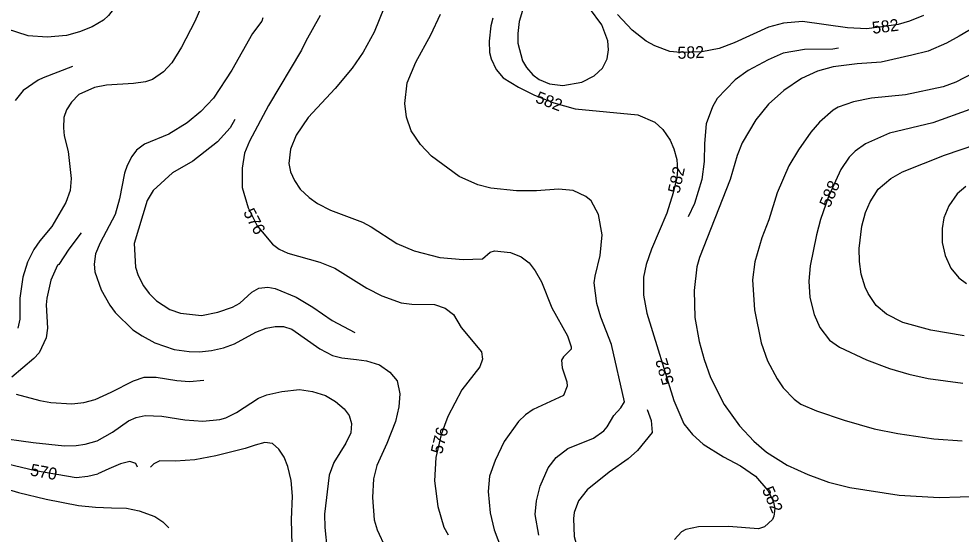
# Model space of a CAD drawing. Extents: x -709418 to -703832, y -1161719 to -1157826.
# Drawn here: x -706345 to -705716, y -1158840 to -1158495 of the extents above; entities that cross this region are included whole.
import ezdxf

# ---------------------------------------------------------------- set-up
doc = ezdxf.new("R2010")
doc.units = 0
for name, color, linetype in [('120_vrstevnice hlavní', 7, 'Continuous'), ('121_vrstevnice hlavní_popis', 7, 'Continuous'), ('122_vrstevnice základní', 7, 'Continuous'), ('124_vrstevnice doplňková', 7, 'Continuous')]:
    doc.layers.add(name, color=color, linetype=linetype)

msp = doc.modelspace()

# ---------------------------------------------------------------- linework, layer by layer
at = {"layer": '120_vrstevnice hlavní'}
for points in [[(-706261.93, -1158443.07), (-706266.65, -1158452.94), (-706271.08, -1158466.67), (-706279.52, -1158486.12), (-706284.96, -1158493.27), (-706288.25, -1158496.27), (-706295.83, -1158500.71), (-706304.41, -1158504.14), (-706312.99, -1158506.57), (-706325.86, -1158507.72), (-706338.73, -1158506.86), (-706360.18, -1158499.85)], [(-705956.74, -1158653.45), (-705955.45, -1158639.72), (-705957.88, -1158625.99), (-705962.75, -1158616.98), (-705966.32, -1158613.97), (-705974.9, -1158610.11), (-705984.63, -1158609.26), (-705999.22, -1158610.4), (-706012.66, -1158610.4), (-706029.82, -1158608.4), (-706038.4, -1158606.25), (-706050.99, -1158600.82), (-706069.44, -1158587.23), (-706076.73, -1158579.36), (-706082.88, -1158570.21), (-706086.03, -1158561.06), (-706087.17, -1158551.91), (-706085.6, -1158538.18), (-706079.73, -1158524.45), (-706069.86, -1158506.14), (-706063.29, -1158492.41)], [(-705713.76, -1158707.08), (-705736.07, -1158703.36), (-705754.66, -1158698.21), (-705765.53, -1158692.63), (-705772.4, -1158686.91), (-705777.83, -1158678.9), (-705779.83, -1158674.61), (-705782.55, -1158666.03), (-705783.69, -1158657.45), (-705783.84, -1158648.87), (-705781.98, -1158633.85), (-705779.55, -1158624.7), (-705776.54, -1158617.55), (-705771.11, -1158609.11), (-705762.81, -1158602.1), (-705754.95, -1158597.53), (-705726.92, -1158586.37), (-705694.88, -1158575.5)], [(-705997.79, -1158840.22), (-706000.22, -1158826.49), (-705999.36, -1158817.34), (-705996.93, -1158807.47), (-705991.49, -1158795.31), (-705986.2, -1158788.45), (-705978.34, -1158782.44), (-705961.17, -1158775.44), (-705954.31, -1158770.57), (-705952.02, -1158768), (-705947.59, -1158760.42), (-705942.87, -1158755.13), (-705940.58, -1158751.12), (-705949.16, -1158712.94), (-705956.31, -1158694.63), (-705959.03, -1158685.48), (-705960.74, -1158671.75), (-705960.17, -1158667.18), (-705956.74, -1158653.45)], [(-706162.33, -1158846.88), (-706162.76, -1158829.7), (-706162.17, -1158814.25), (-706162.97, -1158803.77), (-706165.26, -1158794.46), (-706167.63, -1158788.26), (-706171.21, -1158782.75), (-706175.49, -1158779.12), (-706180.64, -1158778.41), (-706187.17, -1158780.09), (-706193.71, -1158782.3), (-706213.26, -1158787.25), (-706227.35, -1158789.93), (-706240.24, -1158790.72), (-706250.71, -1158790.67), (-706254.67, -1158792.54), (-706256.92, -1158794.94)], [(-706352.49, -1158792.62), (-706333.79, -1158797.01), (-706306.66, -1158801.63), (-706298.75, -1158800.81), (-706292.22, -1158799.3)], [(-706265.59, -1158794.82), (-706266.77, -1158792.39), (-706270.88, -1158791), (-706276.9, -1158792.52), (-706284.82, -1158795.9), (-706292.22, -1158799.3)]]:
    msp.add_lwpolyline(points, dxfattribs=at)
at = {"layer": '122_vrstevnice základní'}
for points in [[(-706093.89, -1158470.1), (-706107.76, -1158504.43), (-706115.06, -1158517.58), (-706122.35, -1158528.31), (-706133.79, -1158541.9), (-706151.81, -1158561.35), (-706159.82, -1158573.07), (-706163.54, -1158582.51), (-706164.54, -1158591.95), (-706163.4, -1158597.67), (-706160.82, -1158603.39), (-706156.96, -1158609.11), (-706150.95, -1158614.83), (-706145.38, -1158618.69), (-706136.8, -1158623.27), (-706115.34, -1158631.28), (-706109.62, -1158634.28), (-706092.46, -1158645.44), (-706081.02, -1158650.44), (-706063.86, -1158654.73), (-706048.13, -1158656.16), (-706035.26, -1158655.74), (-706030.11, -1158651.3)], [(-706220.03, -1158480.11), (-706227.32, -1158497.28), (-706236.19, -1158514.44), (-706242.77, -1158524.73), (-706248.35, -1158530.74), (-706255.64, -1158535.89), (-706260.36, -1158537.46), (-706268.37, -1158538.61), (-706286.39, -1158539.75), (-706294.4, -1158541.18), (-706304.84, -1158546.04), (-706309.7, -1158551.05), (-706312.99, -1158556.2), (-706314.85, -1158561.35), (-706315.13, -1158568.21), (-706314.56, -1158573.65), (-706311.84, -1158583.94), (-706309.84, -1158601.96), (-706310.56, -1158609.97), (-706313.42, -1158617.98), (-706322.86, -1158634), (-706330.86, -1158643.58), (-706334.87, -1158649.58), (-706339.02, -1158658.02), (-706342.16, -1158668.03), (-706344.17, -1158682.05), (-706344.31, -1158696.06), (-706345.6, -1158702.07)], [(-706143.8, -1158493.27), (-706153.24, -1158510.29), (-706156.24, -1158516.3)], [(-705740.99, -1158493.21), (-705750.25, -1158496.93), (-705757.8, -1158499.29), (-705767.25, -1158500.56), (-705778.69, -1158502), (-705791.56, -1158501.42), (-705821.59, -1158497.13), (-705834.46, -1158498.42), (-705844.47, -1158500.99), (-705867.36, -1158511.43), (-705877.37, -1158515.15), (-705888.81, -1158517.44), (-705903.11, -1158518.01), (-705910.26, -1158517.16), (-705920.27, -1158513.44), (-705925.99, -1158510.29), (-705935.43, -1158503), (-705945.16, -1158492.56)], [(-706181.99, -1158494.84), (-706182.7, -1158496.99), (-706188.85, -1158505.29), (-706202.58, -1158529.6), (-706214.88, -1158548.48), (-706223.32, -1158557.2), (-706232.61, -1158564.92), (-706244.63, -1158572.36), (-706260.93, -1158579.22), (-706266.22, -1158583.08), (-706269.51, -1158587.37), (-706272.66, -1158593.38), (-706274.23, -1158598.53), (-706277.66, -1158615.69), (-706280.52, -1158625.99), (-706290.53, -1158645.01), (-706293.68, -1158652.3), (-706294.54, -1158659.17), (-706294.11, -1158664.32), (-706289.96, -1158676.33), (-706284.1, -1158686.63), (-706280.52, -1158691.63), (-706268.8, -1158703.07), (-706262.65, -1158707.22), (-706254.07, -1158711.8), (-706241.2, -1158716.23), (-706231.18, -1158717.66), (-706224.32, -1158717.8), (-706216.31, -1158716.95), (-706208.3, -1158715.23), (-706200.86, -1158712.37), (-706186.71, -1158704.65), (-706179.7, -1158702.07), (-706173.69, -1158700.78), (-706168.26, -1158700.93), (-706162.54, -1158702.64), (-706143.95, -1158715.8), (-706135.49, -1158720.23), (-706129.32, -1158721.8), (-706119.38, -1158722.88), (-706112.86, -1158723.77), (-706104.13, -1158726.39), (-706097.12, -1158731.4), (-706092.34, -1158737.25), (-706090.5, -1158745.77), (-706091.23, -1158754.51), (-706093.51, -1158764.28), (-706099.24, -1158779), (-706105.83, -1158793.72), (-706108.11, -1158802.63), (-706108.68, -1158814.98), (-706107.76, -1158829.93)], [(-706028.39, -1158494.99), (-706029.82, -1158500.14), (-706030.97, -1158510.43), (-706030.54, -1158517.87), (-706029.54, -1158522.16), (-706026.1, -1158529.31), (-706021.53, -1158534.89), (-706011.37, -1158541.04), (-706000.65, -1158546.47), (-705987.78, -1158551.62), (-705973.47, -1158555.62), (-705931.71, -1158559.49), (-705920.27, -1158564.49), (-705914.84, -1158569.35), (-705909.97, -1158576.51), (-705907.54, -1158582.23), (-705905.69, -1158589.38), (-705905.11, -1158596.53)], [(-705702.98, -1158498.76), (-705717.05, -1158506.9), (-705725.46, -1158511.65), (-705737.81, -1158517.06), (-705748.66, -1158519.59), (-705769.25, -1158524.31), (-705785.27, -1158525.45), (-705801.29, -1158527.45), (-705811.58, -1158530.46), (-705822.31, -1158535.32), (-705834.04, -1158543.18), (-705844.33, -1158552.48), (-705852.91, -1158562.78), (-705861.92, -1158578.22), (-705865.21, -1158586.8), (-705869.93, -1158602.82), (-705890.53, -1158654.88), (-705892.24, -1158661.03), (-705893.96, -1158676.9), (-705893.53, -1158694.92), (-705890.67, -1158710.94), (-705887.38, -1158722.95), (-705883.09, -1158734.96), (-705874.08, -1158752.98), (-705863.78, -1158767.29), (-705854.2, -1158777.44), (-705845.62, -1158784.73), (-705831.89, -1158793.6), (-705818.16, -1158799.75), (-705804.43, -1158804.76), (-705790.13, -1158808.47), (-705757.24, -1158813.48), (-705730.35, -1158815.05), (-705702.32, -1158814.19)], [(-706156.24, -1158516.3), (-706178.27, -1158553.34), (-706190.85, -1158577.08), (-706194.14, -1158585.09), (-706195.86, -1158595.1), (-706195.72, -1158607.97), (-706191.85, -1158621.7), (-706185.85, -1158633.71), (-706175.55, -1158646.01), (-706171.12, -1158649.3), (-706165.4, -1158652.02), (-706143.95, -1158657.88), (-706133.94, -1158662.03), (-706112.48, -1158675.33), (-706102.47, -1158680.33), (-706089.6, -1158685.05), (-706082.45, -1158686.05), (-706067.29, -1158686.2), (-706060.14, -1158688.63), (-706054.71, -1158692.92), (-706049.56, -1158701.5), (-706035.97, -1158717.8), (-706035.4, -1158722.67), (-706037.11, -1158727.81), (-706049.13, -1158743.26), (-706058.42, -1158760.99), (-706063, -1158773.01), (-706066.43, -1158788.45), (-706067.29, -1158803.9), (-706065.15, -1158821.06), (-706061.14, -1158834.79), (-706058.28, -1158839.94)], [(-705707.75, -1158531.6), (-705719.2, -1158537.75), (-705727.78, -1158540.9), (-705752.95, -1158546.19), (-705775.54, -1158548.33), (-705787.56, -1158550.91), (-705797.85, -1158554.48), (-705801.29, -1158556.48), (-705810.3, -1158564.35), (-705816.02, -1158571.07), (-705824.45, -1158582.94), (-705830.89, -1158593.67), (-705838.61, -1158611.69), (-705844.05, -1158629.71), (-705848.91, -1158641.72), (-705853.48, -1158657.74), (-705855.06, -1158669.75), (-705853.77, -1158689.77), (-705849.2, -1158711.8), (-705845.05, -1158723.81), (-705838.61, -1158735.82), (-705834.61, -1158741.83), (-705827.31, -1158749.41), (-705822.74, -1158752.7), (-705812.44, -1158757.13), (-705793.85, -1158763.42), (-705773.83, -1158769.15), (-705758.1, -1158772.29), (-705733.93, -1158775.87), (-705715.14, -1158777.3)], [(-705710.04, -1158555.91), (-705734.64, -1158564.78), (-705763.53, -1158571.79), (-705779.55, -1158578.94), (-705786.41, -1158583.8), (-705790.42, -1158587.8), (-705795.99, -1158595.96), (-705804.29, -1158613.98), (-705809.58, -1158629.42), (-705812.3, -1158639.72), (-705816.45, -1158660.31), (-705817.45, -1158670.61), (-705816.73, -1158681.48), (-705813.87, -1158692.92), (-705810.01, -1158701.5), (-705803.72, -1158710.08), (-705796.99, -1158714.8), (-705778.97, -1158723.24), (-705763.53, -1158728.96), (-705750.66, -1158732.82), (-705737.79, -1158735.54), (-705714.62, -1158738.83)], [(-705905.11, -1158596.53), (-705905.54, -1158601.39), (-705907.97, -1158611.69), (-705912.26, -1158625.13), (-705922.42, -1158649.16), (-705926.14, -1158659.45), (-705927.85, -1158668.03), (-705927.85, -1158680.05), (-705925.56, -1158692.06), (-705907.54, -1158750.41), (-705900.82, -1158765.85), (-705895.1, -1158773.01), (-705887.95, -1158779.44), (-705874.51, -1158788.02), (-705863.07, -1158794.03), (-705853.06, -1158800.89), (-705844.9, -1158810.48), (-705841.33, -1158817.34), (-705840.19, -1158822.49), (-705840.76, -1158827.64), (-705841.61, -1158829.78), (-705847.05, -1158834.65), (-705851.05, -1158836.07), (-705871.08, -1158834.5), (-705891.1, -1158834.65), (-705899.68, -1158836.36), (-705902.54, -1158838.08), (-705907.11, -1158843.23)], [(-706514.28, -1158601.85), (-706508.41, -1158618.94), (-706501.19, -1158638.86), (-706490.04, -1158656.02), (-706487.32, -1158661.74), (-706485.75, -1158667.46), (-706486.61, -1158675.76), (-706494.76, -1158696.35), (-706497.9, -1158706.65), (-706500.05, -1158724.67), (-706499.62, -1158735.82), (-706496.9, -1158747.26), (-706494.33, -1158752.98), (-706488.61, -1158761.56), (-706483.6, -1158767.29), (-706477.45, -1158773.01), (-706467.73, -1158780.3), (-706460.86, -1158784.16), (-706442.56, -1158790.88), (-706405.95, -1158797.89), (-706371.82, -1158803.66), (-706355.58, -1158808.58), (-706345.11, -1158811.73), (-706326.58, -1158816.11)], [(-705712.62, -1158607.4), (-705718.48, -1158612.4), (-705723.92, -1158620.41), (-705727.35, -1158628.28), (-705728.49, -1158635.43), (-705728.35, -1158644.87), (-705726.35, -1158653.45), (-705722.63, -1158662.03), (-705717.34, -1158668.46), (-705712.19, -1158672.18)], [(-706030.11, -1158651.3), (-706027.25, -1158650.3), (-706016.66, -1158651.44), (-706009.51, -1158654.31), (-706004.08, -1158658.45), (-706000.07, -1158663.74), (-705995.93, -1158671.04), (-705989.06, -1158688.34), (-705978.48, -1158707.08), (-705976.05, -1158714.37), (-705976.05, -1158716.09), (-705981.34, -1158721.09), (-705982.63, -1158723.38), (-705982.05, -1158728.39), (-705979.05, -1158737.82), (-705978.77, -1158740.69), (-705981.2, -1158746.98), (-706001.5, -1158756.27), (-706006.65, -1158759.99), (-706011.23, -1158764.28), (-706020.95, -1158777.58), (-706026.96, -1158790.45), (-706030.54, -1158800.75), (-706031.54, -1158811.05), (-706030.25, -1158825.35), (-706027.53, -1158836.79), (-706017.67, -1158862.53)], [(-706361.04, -1158774.72), (-706335.3, -1158778.44), (-706314.42, -1158780.59), (-706306.7, -1158780.44), (-706300.69, -1158779.58), (-706292.68, -1158777.3), (-706282.38, -1158771.43), (-706271.66, -1158763.85), (-706266.65, -1158761.71), (-706260.65, -1158760.28), (-706249.49, -1158760.85), (-706234.04, -1158763.14), (-706222.03, -1158764.14), (-706210.59, -1158763), (-706206.59, -1158761.85), (-706199.58, -1158758.42), (-706184.85, -1158748.84), (-706179.41, -1158746.55), (-706169.4, -1158744.26), (-706157.56, -1158743.01), (-706148.81, -1158744.25), (-706140.24, -1158747.04), (-706133.57, -1158751.02)], [(-706133.57, -1158751.02), (-706127.76, -1158755.85), (-706124.35, -1158760.33), (-706122.83, -1158765.66), (-706123.2, -1158771.84), (-706126.5, -1158778.71), (-706134.63, -1158791.72), (-706137.59, -1158800.11), (-706140.78, -1158826.26), (-706140.48, -1158835.19), (-706138.94, -1158850.23)], [(-706326.58, -1158816.11), (-706304.97, -1158820.42), (-706293.81, -1158821.51), (-706282.99, -1158822.07), (-706273.02, -1158822.3), (-706264.44, -1158824.06), (-706254.15, -1158827.72), (-706248.84, -1158831.35), (-706244.83, -1158835.26)], [(-706107.76, -1158829.93), (-706105.62, -1158836.79), (-706100.18, -1158848.8)]]:
    msp.add_lwpolyline(points, dxfattribs=at)
at = {"layer": '124_vrstevnice doplňková'}
for points in [[(-706008.65, -1158489.84), (-706010.8, -1158497.28), (-706011.8, -1158505.28), (-706011.8, -1158511.72), (-706008.65, -1158523.45), (-706005.94, -1158527.88), (-706001.65, -1158532.89), (-705997.5, -1158535.89), (-705990.64, -1158538.89), (-705981.62, -1158539.89), (-705968.9, -1158537.75), (-705960.74, -1158533.46), (-705955.17, -1158528.4), (-705952.02, -1158522.16), (-705951.16, -1158516.15), (-705951.59, -1158510.15), (-705955.74, -1158499.42), (-705963.89, -1158488.41)], [(-705797.71, -1158515.01), (-705801.43, -1158515.72), (-705820.45, -1158515.87), (-705834.61, -1158518.44), (-705844.62, -1158522.73), (-705857.92, -1158529.88), (-705866.64, -1158536.18), (-705878.75, -1158548.68), (-705881.8, -1158554.26), (-705886.05, -1158565.56), (-705887.11, -1158578.59), (-705887.24, -1158590.81), (-705888.95, -1158602.82), (-705893.81, -1158618.84), (-705897.96, -1158627.56)], [(-706309.13, -1158527.31), (-706328.58, -1158534.75), (-706331.9, -1158536.34), (-706342.02, -1158543.33), (-706347.31, -1158549.9)], [(-706200.58, -1158562.63), (-706203.87, -1158568.21), (-706212.31, -1158577.65), (-706228.75, -1158590.38), (-706242.2, -1158598.24), (-706255.21, -1158609.97), (-706259.21, -1158616.69), (-706267.8, -1158645.44), (-706267.08, -1158661.17), (-706265.22, -1158666.89), (-706261.65, -1158673.75), (-706257.93, -1158678.9), (-706253.06, -1158683.77), (-706244.06, -1158689.49), (-706237.05, -1158692.06), (-706222.89, -1158693.49), (-706212.02, -1158691.34), (-706202.15, -1158687.91), (-706197.43, -1158685.34), (-706189.42, -1158678.04), (-706184.56, -1158675.33), (-706178.55, -1158674.61), (-706173.69, -1158675.47), (-706159.68, -1158681.33), (-706148.52, -1158688.06), (-706135.79, -1158696.92), (-706120.63, -1158704.93)], [(-706303.26, -1158638.43), (-706311.56, -1158649.16), (-706318.28, -1158659.45), (-706319.14, -1158659.88), (-706323.57, -1158670.04), (-706326.29, -1158682.05), (-706326.72, -1158686.48), (-706325.72, -1158702.07), (-706326.57, -1158708.36), (-706331.29, -1158718.37), (-706334.87, -1158722.24), (-706349.6, -1158734.82)], [(-706346.68, -1158746.19), (-706330.87, -1158750.31), (-706323.57, -1158751.55), (-706309.56, -1158752.56), (-706301.55, -1158751.7), (-706293.82, -1158749.55), (-706283.24, -1158744.83), (-706268.37, -1158737.11), (-706261.22, -1158734.82), (-706253.21, -1158734.68), (-706239.48, -1158736.97), (-706230.9, -1158737.68), (-706221.32, -1158736.82)], [(-705925.42, -1158756.27), (-705922.7, -1158763.57), (-705921.99, -1158771.57), (-705931.86, -1158783.59), (-705938.15, -1158789.31), (-705950.73, -1158798.18), (-705965.46, -1158809.9), (-705971.19, -1158817.34), (-705974.05, -1158825.06), (-705974.62, -1158829.07), (-705974.05, -1158841.08), (-705971.19, -1158851.52), (-705959.17, -1158868.11), (-705940.58, -1158887.42), (-705940.01, -1158891.42), (-705940.58, -1158894.14), (-705943.01, -1158897.14), (-705957.03, -1158904.58), (-705968.04, -1158914.45), (-705975.62, -1158926.32), (-705978.62, -1158934.32), (-705980.05, -1158940.33), (-705981.76, -1158957.01)]]:
    msp.add_lwpolyline(points, dxfattribs=at)

# ---------------------------------------------------------------- texts
at = {"layer": '121_vrstevnice hlavní_popis'}
for s, rotation, p in [('582', 7.10047, (-705774.74, -1158505.48)), ('582', 2.11336, (-705905.03, -1158522.17)), ('582', 339.2671, (-706000.59, -1158551.03)), ('582', 77.70552, (-705903.89, -1158612.5)), ('588', 66.87559, (-705803.46, -1158622.05)), ('576', 297.99012, (-706195.32, -1158624.6)), ('582', 107.26995, (-705907.26, -1158738.38)), ('576', 76.25899, (-706062.32, -1158786.53)), ('570', 349.59101, (-706337.73, -1158800.32)), ('582', 293.82372, (-705848.93, -1158809.83))]:
    msp.add_text(s, height=8, rotation=rotation, dxfattribs=at).set_placement(p)

doc.saveas('drawing.dxf')
